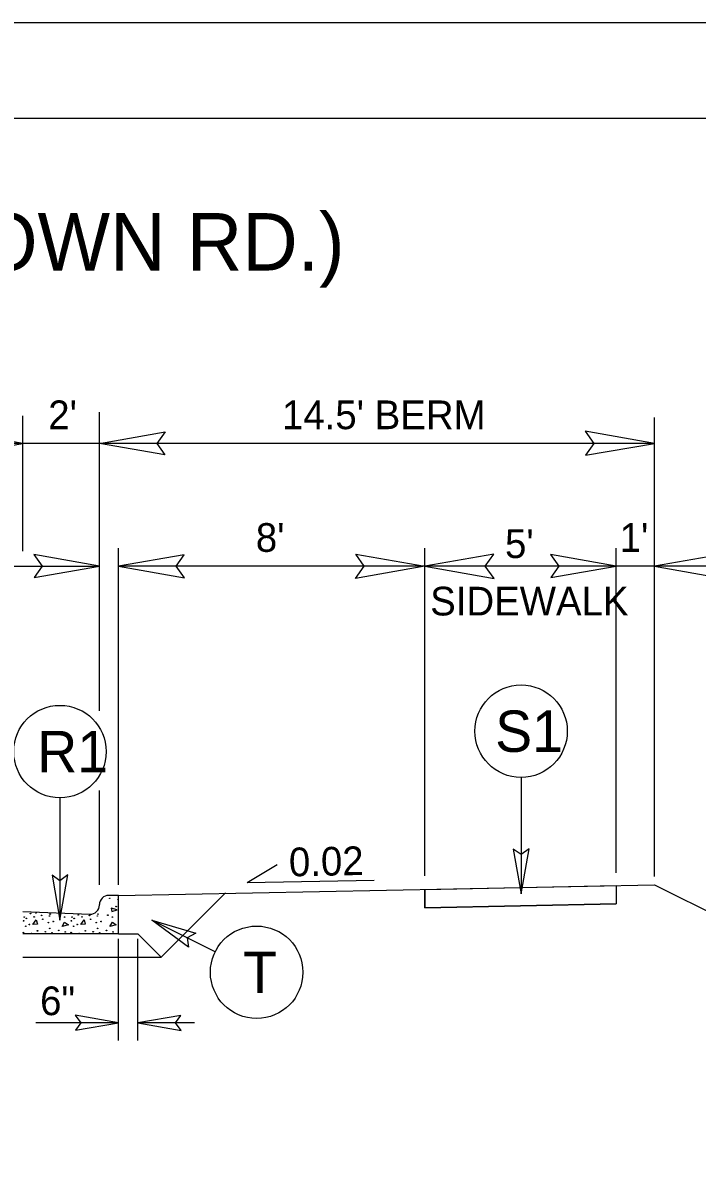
# Model space of a CAD drawing. Extents: x 1487909 to 1489267, y 497866 to 499814.
# Drawn here: x 1488985 to 1489002.61, y 497946.27 to 497976.22 of the extents above; entities that cross this region are included whole.
import ezdxf

# ---------------------------------------------------------------- set-up
doc = ezdxf.new("R2010")
doc.units = 0
for name, color, linetype in [('Prop Conc 4in Sidewalk', 7, 'Continuous'), ('Prop Dimension', 7, 'Continuous'), ('Prop Dimension Text', 7, 'Continuous'), ('Prop Shade Light', 7, 'Continuous'), ('Prop Terminator CELL', 7, 'Continuous'), ('Sheet Plot Border Outside CELL', 7, 'Continuous'), ('Sheet Typical CELL', 7, 'Continuous'), ('Typical Curb CELL', 7, 'Continuous'), ('Typical Hinge Slope Arterial CELL', 7, 'Continuous'), ('Typical Hinge Slope Interstate CELL', 7, 'Continuous'), ('Typical ID Circle CELL', 7, 'Continuous'), ('Typical Pavement Slope CELL', 7, 'Continuous'), ('Typical Pavement Slope Information CELL', 7, 'Continuous'), ('Typical Terminator CELL', 7, 'Continuous'), ('Typical Text ID Circle CELL', 7, 'Continuous')]:
    doc.layers.add(name, color=color, linetype=linetype)

msp = doc.modelspace()

# ---------------------------------------------------------------- linework, layer by layer
at = {"layer": 'Prop Conc 4in Sidewalk'}
for p, q in [((1488995.497, 497953.58), (1489000.497, 497953.68)), ((1488995.497, 497953.58), (1488995.497, 497953.099)), ((1489000.497, 497953.68), (1489000.497, 497953.199)), ((1488995.497, 497953.099), (1489000.497, 497953.199))]:
    msp.add_line(p, q, dxfattribs=at)
at = {"layer": 'Prop Dimension'}
for p, q in [((1488984.997, 497962.415), (1488984.997, 497965.956)), ((1488986.997, 497958.245), (1488986.997, 497966.046)), ((1489001.497, 497953.912), (1489001.497, 497965.913)), ((1488984.997, 497965.232), (1488970.497, 497965.232)), ((1488986.997, 497965.232), (1488984.997, 497965.232)), ((1489001.497, 497965.232), (1488986.997, 497965.232)), ((1488987.497, 497953.695), (1488987.497, 497962.497)), ((1488995.497, 497953.934), (1488995.497, 497962.497)), ((1489000.497, 497954.012), (1489000.497, 497962.497)), ((1488983.502, 497962.026), (1488986.997, 497962.026)), ((1488995.497, 497962.026), (1488987.497, 497962.026)), ((1489000.497, 497962.026), (1488995.497, 497962.026)), ((1489001.497, 497962.026), (1489000.497, 497962.026)), ((1489003.828, 497962.026), (1489001.497, 497962.026)), ((1488986.997, 497953.695), (1488986.997, 497956.165)), ((1488987.497, 497949.634), (1488987.497, 497952.287)), ((1488987.997, 497949.634), (1488987.997, 497952.287)), ((1488987.497, 497950.093), (1488985.335, 497950.093)), ((1488989.483, 497950.093), (1488987.997, 497950.093))]:
    msp.add_line(p, q, dxfattribs=at)
at = {"layer": 'Prop Shade Light'}
for p, q in [((1488995.497, 497953.58), (1489000.497, 497953.68)), ((1488995.497, 497953.099), (1488995.497, 497953.58)), ((1489000.497, 497953.68), (1489000.497, 497953.199)), ((1489000.497, 497953.199), (1488995.497, 497953.099))]:
    msp.add_line(p, q, dxfattribs=at)
at = {"layer": 'Prop Terminator CELL'}
for points in [[(1488983.197, 497964.922), (1488984.997, 497965.232), (1488983.187, 497965.552), (1488983.417, 497965.232)], [(1488988.707, 497964.937), (1488986.997, 497965.232), (1488988.717, 497965.536), (1488988.498, 497965.232)], [(1488999.697, 497964.922), (1489001.497, 497965.232), (1488999.687, 497965.552), (1488999.917, 497965.232)], [(1488985.287, 497961.731), (1488986.997, 497962.026), (1488985.278, 497962.33), (1488985.496, 497962.026)], [(1488989.207, 497962.32), (1488987.497, 497962.026), (1488989.217, 497961.722), (1488988.998, 497962.026)], [(1488993.697, 497962.336), (1488995.497, 497962.026), (1488993.687, 497961.706), (1488993.917, 497962.026)], [(1488997.297, 497962.336), (1488995.497, 497962.026), (1488997.307, 497961.706), (1488997.077, 497962.026)], [(1488998.787, 497961.731), (1489000.497, 497962.026), (1488998.778, 497962.33), (1488998.996, 497962.026)], [(1489003.297, 497962.336), (1489001.497, 497962.026), (1489003.307, 497961.706), (1489003.077, 497962.026)], [(1488986.372, 497949.899), (1488987.497, 497950.093), (1488986.366, 497950.293), (1488986.509, 497950.093)], [(1488989.122, 497950.287), (1488987.997, 497950.093), (1488989.128, 497949.893), (1488988.984, 497950.093)]]:
    msp.add_lwpolyline(points, close=True, dxfattribs=at)
at = {"layer": 'Sheet Plot Border Outside CELL'}
msp.add_lwpolyline([(1489051.664, 497976.221), (1488883.264, 497976.221), (1488883.264, 497866.221), (1489051.664, 497866.221)], close=True, dxfattribs=at)
at = {"layer": 'Sheet Typical CELL'}
msp.add_lwpolyline([(1489049.964, 497973.721), (1488899.964, 497973.721), (1488899.964, 497868.721), (1489049.964, 497868.721)], close=True, dxfattribs=at)
at = {"layer": 'Typical Curb CELL'}
for p, q in [((1488987.497, 497953.42), (1488987.236, 497953.42)), ((1488987.497, 497952.421), (1488987.497, 497953.42)), ((1488984.997, 497953.004), (1488986.747, 497952.931)), ((1488986.997, 497953.17), (1488986.997, 497953.181)), ((1488987.306, 497953.087), (1488987.323, 497952.997)), ((1488987.46, 497953.042), (1488987.306, 497953.087)), ((1488987.323, 497952.997), (1488987.46, 497953.042)), ((1488985.258, 497952.66), (1488985.344, 497952.78)), ((1488985.378, 497952.666), (1488985.258, 497952.66)), ((1488985.344, 497952.78), (1488985.378, 497952.666)), ((1488986.023, 497952.609), (1488986.086, 497952.724)), ((1488986.189, 497952.649), (1488986.023, 497952.609)), ((1488986.086, 497952.724), (1488986.189, 497952.649)), ((1488986.507, 497952.66), (1488986.593, 497952.78)), ((1488986.627, 497952.666), (1488986.507, 497952.66)), ((1488986.593, 497952.78), (1488986.627, 497952.666)), ((1488987.272, 497952.609), (1488987.334, 497952.724)), ((1488987.437, 497952.649), (1488987.272, 497952.609)), ((1488987.334, 497952.724), (1488987.437, 497952.649)), ((1488987.497, 497952.421), (1488984.997, 497952.421))]:
    msp.add_line(p, q, dxfattribs=at)
for centre in [(1488987.266, 497953.345), (1488987.483, 497953.31), (1488985.195, 497952.945), (1488985.338, 497952.962), (1488985.486, 497952.899), (1488985.692, 497952.883), (1488985.709, 497952.934), (1488985.966, 497952.905), (1488986.444, 497952.914), (1488986.736, 497952.899), (1488986.941, 497952.883), (1488986.958, 497952.934), (1488987.215, 497952.905), (1488987.432, 497953.128), (1488985.014, 497952.758), (1488985.031, 497952.855), (1488985.071, 497952.615), (1488985.087, 497952.821), (1488985.167, 497952.661), (1488985.292, 497952.86), (1488985.515, 497952.798), (1488985.663, 497952.712), (1488985.789, 497952.74), (1488986.086, 497952.855), (1488986.263, 497952.758), (1488986.28, 497952.855), (1488986.32, 497952.615), (1488986.336, 497952.821), (1488986.416, 497952.661), (1488986.541, 497952.86), (1488986.764, 497952.798), (1488986.913, 497952.712), (1488987.038, 497952.74), (1488987.335, 497952.855), (1488985.008, 497952.449), (1488985.218, 497952.427), (1488985.378, 497952.495), (1488985.583, 497952.472), (1488985.698, 497952.558), (1488985.755, 497952.444), (1488985.932, 497952.506), (1488986.103, 497952.467), (1488986.257, 497952.449), (1488986.467, 497952.427), (1488986.627, 497952.495), (1488986.832, 497952.472), (1488986.947, 497952.558), (1488987.004, 497952.444), (1488987.181, 497952.506), (1488987.352, 497952.467)]:
    msp.add_circle(centre, 0.00802, dxfattribs=at)
for centre, start, end in [((1488987.236, 497953.181), 90, 180), ((1488986.757, 497953.17), 267.6155, 0)]:
    msp.add_arc(centre, 0.24, start, end, dxfattribs=at)
at = {"layer": 'Typical Hinge Slope Arterial CELL'}
msp.add_line((1489001.497, 497953.7), (1489010.526, 497949.186), dxfattribs=at)
at = {"layer": 'Typical ID Circle CELL'}
for p, q in [((1488998.012, 497956.504), (1488998.012, 497953.461)), ((1488985.965, 497955.971), (1488985.965, 497952.778)), ((1488990.022, 497951.95), (1488988.364, 497952.774))]:
    msp.add_line(p, q, dxfattribs=at)
for centre in [(1488998.012, 497957.712), (1488985.965, 497957.179), (1488991.104, 497951.412)]:
    msp.add_circle(centre, 1.208, dxfattribs=at)
at = {"layer": 'Typical Pavement Slope CELL'}
for p, q in [((1488987.497, 497953.42), (1489001.497, 497953.7)), ((1488990.289, 497953.486), (1488988.61, 497951.807)), ((1488987.497, 497952.421), (1488987.997, 497952.421)), ((1488987.997, 497952.421), (1488988.61, 497951.807)), ((1488984.997, 497951.807), (1488988.61, 497951.807))]:
    msp.add_line(p, q, dxfattribs=at)
at = {"layer": 'Typical Pavement Slope Information CELL'}
for q in [(1488991.639, 497954.23), (1488994.172, 497953.823)]:
    msp.add_line((1488990.856, 497953.757), q, dxfattribs=at)
at = {"layer": 'Typical Terminator CELL'}
for points in [[(1488997.81, 497954.633), (1488998.012, 497953.461), (1488998.22, 497954.639), (1488998.012, 497954.489)], [(1488997.81, 497954.633), (1488998.012, 497953.461), (1488998.22, 497954.639), (1488998.012, 497954.489)], [(1488985.763, 497953.949), (1488985.965, 497952.778), (1488986.173, 497953.956), (1488985.965, 497953.806)], [(1488989.324, 497952.072), (1488988.364, 497952.774), (1488989.512, 497952.436), (1488989.285, 497952.316)]]:
    msp.add_lwpolyline(points, close=True, dxfattribs=at)

# ---------------------------------------------------------------- texts
at = {"layer": 'Prop Dimension Text'}
for s, p in [("2'", (1488985.659, 497965.605)), ("14.5' BERM", (1488991.765, 497965.605)), ("8'", (1488991.082, 497962.399)), ("1'", (1489000.589, 497962.399)), ("5'", (1488997.593, 497962.237)), ('SIDEWALK', (1488995.637, 497960.737)), ('6"', (1488985.446, 497950.292))]:
    msp.add_text(s, height=0.75, dxfattribs=at).set_placement(p)
at = {"layer": 'Typical Hinge Slope Interstate CELL'}
msp.add_text('C -Y4- (TANK TOWN RD.)', height=1.5, dxfattribs=at).set_placement((1488969.667, 497969.751))
at = {"layer": 'Typical Pavement Slope Information CELL'}
msp.add_text('0.02', height=0.75, rotation=1.1457, dxfattribs=at).set_placement((1488991.954, 497953.917))
at = {"layer": 'Typical Text ID Circle CELL'}
for s, height, p in [('S1', 1.0817, (1488997.336, 497957.172)), ('R1', 1.0817, (1488985.372, 497956.638)), ('T', 1.082, (1488990.748, 497950.871))]:
    msp.add_text(s, height=height, dxfattribs=at).set_placement(p)

doc.saveas('drawing.dxf')
